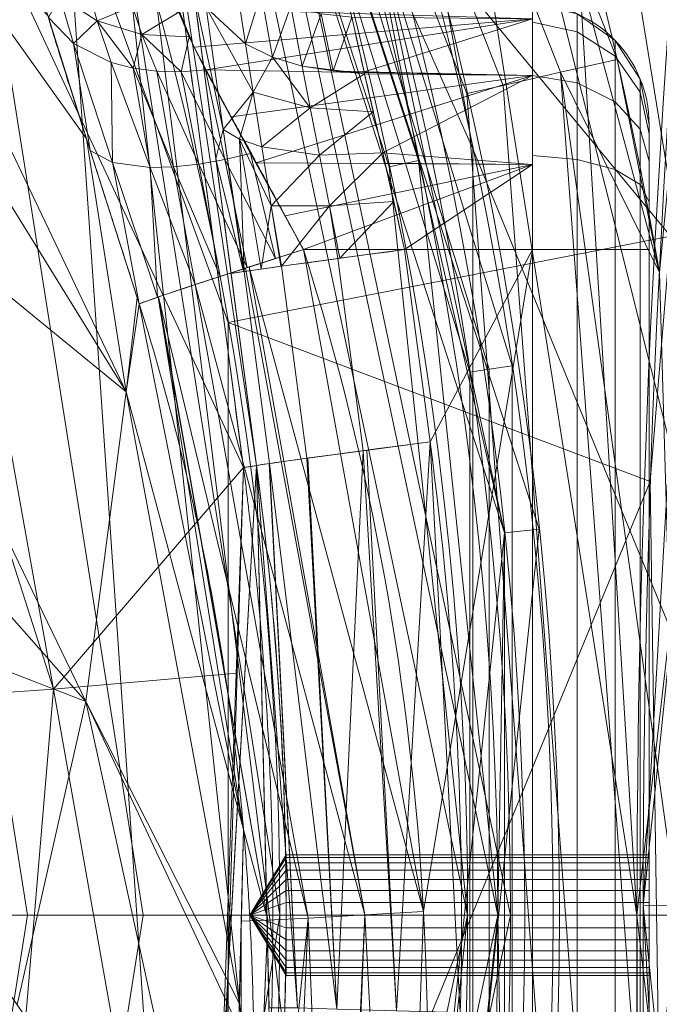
# Model space of a CAD drawing. Header units: millimetres. Extents: x -72 to 72, y -145 to 145.
# Tile 400 of 522: x 52 to 63, y -1 to 15. Entities that reach past the tile are written whole.
import ezdxf

# ---------------------------------------------------------------- set-up
doc = ezdxf.new("R2010")
doc.units = ezdxf.units.MM
doc.layers.add('1', color=7, linetype='CONTINUOUS')

msp = doc.modelspace()

# ---------------------------------------------------------------- linework, layer by layer
at = {"layer": '1', "color": 163, "linetype": 'Continuous', "lineweight": 13}
for p, q in [((52.153, 36.5, -40.222), (56.009, 7.431, -40.188)), ((62.5, 13.069, -23.5), (62.5, 13.069, 23.5)), ((56.784, 11, 27.7), (60.57, 11, 27.567)), ((58.878, 7.825, -27.626), (58.457, 11, -27.641)), ((58.457, 11, -27.641), (60.57, 11, -27.567)), ((60.57, 11, -27.567), (60.57, -11, -27.567)), ((60.57, -11, 27.567), (60.57, 11, 27.567)), ((62.5, 11, 25.569), (62.5, -11, 25.569)), ((62.5, -11, -25.569), (62.5, 11, -25.569)), ((55.588, 10.605, -30.639), (56.009, 7.431, -30.625)), ((56.009, 7.431, -40.188), (56.009, 7.431, -30.625))]:
    msp.add_line(p, q, dxfattribs=at)
at = {"layer": '1', "color": 163, "linetype": 'Continuous', "lineweight": 13, "extrusion": (0, 0, -1)}
for centre, radius in [((0, 0, 144.005), 61.018), ((0, 0, 147), 60.914), ((0, 0, 145), 60), ((0, 0, 146), 59.5), ((0, 0, 124.37), 56.395)]:
    msp.add_circle(centre, radius, dxfattribs=at)
at = {"layer": '1', "color": 163, "linetype": 'Continuous', "lineweight": 13}
for centre, radius in [((0, 0, -145), 60.443), ((0, 0, -146.707), 60.207), ((0, 0, -146), 60)]:
    msp.add_circle(centre, radius, dxfattribs=at)
at = {"layer": '1', "color": 163, "linetype": 'Continuous', "lineweight": 13, "extrusion": (-1, 0, 0)}
for centre in [(0, -22, -56.5), (0, 22, -56.5), (0, -22, -62.5), (0, 22, -62.5)]:
    msp.add_circle(centre, 1, dxfattribs=at)
at = {"layer": '1', "color": 163, "linetype": 'Continuous', "lineweight": 13}
for centre, radius, start, end in [((270.3, 0, -163), 208, 166.81976, 193.18024), ((0, 0, -142.505), 63.564, 9.62085, 42.27869), ((60.5, 13.069, 23.5), 2, 0, 88), ((60.5, 13.069, -23.5), 2, 0, 88)]:
    msp.add_arc(centre, radius, start, end, dxfattribs=at)
at = {"layer": '1', "color": 163, "linetype": 'Continuous', "lineweight": 13, "extrusion": (-1, 0, 0)}
for centre, start, end in [((-11, -23.5, -60.57), 180, 270), ((-11, 23.5, -60.57), 90, 180)]:
    msp.add_arc(centre, 4.067, start, end, dxfattribs=at)
at = {"layer": '1', "color": 163, "linetype": 'Continuous', "lineweight": 13, "extrusion": (1, 0, 0)}
for centre, start, end in [((11, 23.5, 62.5), 0, 90), ((11, -23.5, 62.5), 270, 0)]:
    msp.add_arc(centre, 2.069, start, end, dxfattribs=at)
at = {"layer": '1', "color": 163, "linetype": 'Continuous', "lineweight": 13, "extrusion": (-0.304074, 0.952589, 0.010619)}
msp.add_arc((-57.54, 30.768, -6.494), 3, 271.9052, 350.6401, dxfattribs=at)
at = {"layer": '1', "color": 163, "linetype": 'Continuous', "lineweight": 13, "extrusion": (-0.131518, 0.991303, -0.004593)}
for centre in [(-59.5, -30.624, 3.343), (-59.5, -30.624, 0.141)]:
    msp.add_arc(centre, 3, 0, 88.0174, dxfattribs=at)
at = {"layer": '1', "color": 163, "linetype": 'Continuous', "lineweight": 13, "extrusion": (0, 1, 0)}
for centre, start, end in [((-60.5, 25.569, 11), 92, 180), ((-60.5, -25.569, 11), 180, 268)]:
    msp.add_arc(centre, 2, start, end, dxfattribs=at)
at = {"layer": '1', "color": 163, "linetype": 'Continuous', "lineweight": 13, "extrusion": (0.131519, -0.991313, 0.001148)}
msp.add_arc((36, -40.188, -0.046), 20.5, 351.6076, 0, dxfattribs=at)
at = {"layer": '1', "color": 163, "linetype": 'Continuous', "lineweight": 13, "extrusion": (-0.991314, -0.131519, 0)}
msp.add_ellipse((55.584, 10.639, -23.5), major_axis=(-0.947, 7.14), ratio=0.991303, start_param=0, end_param=1.575429, dxfattribs=at)
at = {"layer": '1', "color": 163, "linetype": 'Continuous', "lineweight": 13}
for points, knots in [([(67.861, 47.422, -124.83), (64.208, 31.787, -124.622), (62.412, 16.028, -124.476), (62.388, -15.712, -124.474), (64.212, -31.804, -124.622), (67.861, -47.422, -124.83)], [0, 0, 0, 0, 0.5, 0.5, 1, 1, 1, 1]), ([(51.581, 36.5, -45.007), (51.59, 36.467, -44.988), (51.618, 36.365, -44.93), (51.682, 36.123, -44.793), (51.807, 35.635, -44.526), (51.974, 34.937, -44.168), (52.156, 34.097, -43.791), (52.319, 33.255, -43.488), (52.439, 32.553, -43.316), (52.514, 32.062, -43.246), (52.555, 31.781, -43.221), (52.577, 31.623, -43.213), (52.592, 31.517, -43.21), (52.601, 31.447, -43.209), (52.618, 31.324, -43.209), (52.65, 31.079, -43.209), (52.826, 29.754, -43.207), (53.06, 27.99, -43.205), (53.339, 25.89, -43.202), (53.543, 24.347, -43.201), (53.744, 22.835, -43.199), (53.941, 21.35, -43.197), (54.135, 19.892, -43.195), (54.325, 18.457, -43.193), (54.512, 17.044, -43.192), (54.759, 15.187, -43.189), (55.06, 12.913, -43.187), (55.355, 10.69, -43.184), (55.588, 8.938, -43.182), (55.71, 8.015, -43.181), (55.778, 7.503, -43.18), (55.789, 7.424, -43.18), (55.792, 7.399, -43.18)], [0, 0, 0, 0, 0.003007, 0.009379, 0.022122, 0.047609, 0.073096, 0.098583, 0.12407, 0.136813, 0.143185, 0.149557, 0.15115, 0.152743, 0.155928, 0.1623, 0.175043, 0.276991, 0.327965, 0.378938, 0.429912, 0.480886, 0.531859, 0.582833, 0.633807, 0.68478, 0.786728, 0.888675, 0.939649, 0.990622, 0.996994, 1, 1, 1, 1]), ([(54.067, 10.105, 30.21), (53.998, 10.324, 30.211), (53.858, 10.762, 30.191), (53.58, 11.63, 30.063), (53.242, 12.685, 29.738), (52.928, 13.666, 29.217), (52.703, 14.383, 28.685), (52.551, 14.881, 28.232), (52.419, 15.333, 27.727), (52.272, 15.867, 26.992), (52.146, 16.398, 25.974), (52.103, 16.737, 24.87), (52.124, 16.875, 23.96), (52.154, 16.898, 23.501), (52.174, 16.898, 23.272)], [0, 0, 0, 0, 0.0625, 0.125, 0.25, 0.375, 0.4375, 0.5, 0.5625, 0.625, 0.75, 0.875, 0.9375, 1, 1, 1, 1]), ([(54.728, 15.271, 23.5), (54.707, 15.272, 23.647), (54.675, 15.258, 23.942), (54.657, 15.167, 24.53), (54.716, 14.936, 25.239), (54.871, 14.568, 25.869), (55.043, 14.21, 26.312), (55.193, 13.914, 26.61), (55.365, 13.597, 26.872), (55.616, 13.15, 27.172), (55.946, 12.549, 27.462), (56.359, 11.783, 27.666), (56.642, 11.26, 27.705), (56.784, 11, 27.7)], [0, 0, 0, 0, 0.0625, 0.125, 0.25, 0.375, 0.4375, 0.5, 0.5625, 0.625, 0.75, 0.875, 1, 1, 1, 1]), ([(56.784, 11, 27.7), (57.923, 7.433, 27.66), (58.569, 3.734, 27.637), (58.971, -3.617, 27.623), (58.75, -7.306, 27.631), (58.381, -11, 27.644)], [0, 0, 0, 0, 0.5, 0.5, 1, 1, 1, 1]), ([(55.503, -10.702, 30.509), (55.591, -9.831, 30.485), (55.708, -8.523, 30.453), (55.812, -6.994, 30.417), (55.861, -6.12, 30.397), (55.885, -5.628, 30.386), (55.899, -5.3, 30.378), (55.909, -5.081, 30.372), (55.917, -4.862, 30.367), (55.924, -4.644, 30.365), (55.929, -4.48, 30.361), (55.933, -4.356, 30.357), (55.936, -4.281, 30.355), (55.936, -4.254, 30.354), (55.937, -4.227, 30.352), (55.938, -4.199, 30.352), (55.939, -4.172, 30.352), (55.941, -4.104, 30.353), (55.944, -3.987, 30.352), (55.948, -3.823, 30.353), (55.951, -3.659, 30.353), (55.955, -3.495, 30.346), (55.958, -3.331, 30.334), (55.961, -3.195, 30.324), (55.962, -3.106, 30.317), (55.963, -3.065, 30.314), (55.963, -3.038, 30.313), (55.964, -2.962, 30.309), (55.968, -2.456, 30.292), (55.962, -1.745, 30.292), (55.936, -0.869, 30.285), (55.912, -0.322, 30.276), (55.877, 0.333, 30.264), (55.817, 1.207, 30.25), (55.66, 2.842, 30.228), (55.348, 5.01, 30.21), (54.807, 7.583, 30.201), (54.333, 9.27, 30.205), (54.067, 10.105, 30.21)], [0, 0, 0, 0, 0.125, 0.1875, 0.21875, 0.25, 0.257812, 0.265625, 0.28125, 0.289062, 0.296875, 0.304688, 0.306641, 0.307617, 0.308594, 0.310547, 0.311523, 0.3125, 0.320312, 0.328125, 0.335938, 0.34375, 0.351562, 0.359375, 0.363281, 0.364258, 0.365234, 0.367188, 0.375, 0.4375, 0.46875, 0.5, 0.515625, 0.5625, 0.625, 0.75, 0.875, 1, 1, 1, 1]), ([(56.009, 7.431, -40.188), (56.48, 3.879, -40.185), (56.609, 0.339, -40.185), (56.211, -6.716, -40.187), (55.674, -10.264, -40.19), (53.944, -17.175, -40.2), (52.766, -20.507, -40.206), (49.795, -26.93, -40.223), (47.978, -30.049, -40.233), (43.844, -35.813, -40.256), (41.525, -38.478, -40.269), (36.383, -43.372, -40.297), (33.546, -45.6, -40.313), (27.598, -49.428, -40.346), (24.459, -51.056, -40.364), (18.004, -53.662, -40.399), (14.728, -54.649, -40.418), (11.446, -55.328, -40.436)], [0, 0, 0, 0, 0.125756, 0.125756, 0.251512, 0.251512, 0.377268, 0.377268, 0.503024, 0.503024, 0.62878, 0.62878, 0.754536, 0.754536, 0.880292, 0.880292, 1, 1, 1, 1]), ([(55.792, 7.399, -43.18), (55.796, 7.37, -43.18), (55.814, 7.234, -43.18), (55.843, 7.006, -43.18), (55.871, 6.777, -43.18), (55.89, 6.616, -43.18), (55.905, 6.491, -43.179), (55.965, 5.967, -43.179), (56.102, 4.627, -43.178), (56.215, 2.927, -43.178), (56.271, 1.247, -43.177), (56.285, 0, -43.177), (56.271, -1.247, -43.177), (56.216, -2.927, -43.178), (56.073, -5.052, -43.178), (55.781, -7.633, -43.18), (55.363, -10.238, -43.182), (54.814, -12.859, -43.186), (54.131, -15.487, -43.189), (53.311, -18.11, -43.194), (52.352, -20.721, -43.199), (51.254, -23.307, -43.205), (50.016, -25.857, -43.212), (48.64, -28.361, -43.22), (47.128, -30.808, -43.228), (45.485, -33.187, -43.238), (43.714, -35.488, -43.248), (41.822, -37.7, -43.258), (39.814, -39.814, -43.269), (37.788, -41.738, -43.281), (36.318, -43.004, -43.289), (34.817, -44.23, -43.297), (33.188, -45.485, -43.306), (30.808, -47.128, -43.32), (28.361, -48.64, -43.333), (25.857, -50.016, -43.347), (23.306, -51.254, -43.361), (20.721, -52.352, -43.376), (18.11, -53.311, -43.39), (15.487, -54.131, -43.405), (13.327, -54.692, -43.417), (12.046, -54.978, -43.424), (11.64, -55.064, -43.427)], [0, 0, 0, 0, 0.001087, 0.005202, 0.008675, 0.009832, 0.011376, 0.013433, 0.029895, 0.062819, 0.07928, 0.095742, 0.112204, 0.128666, 0.161589, 0.194512, 0.227436, 0.260359, 0.293283, 0.326206, 0.35913, 0.392053, 0.424977, 0.4579, 0.490824, 0.523747, 0.556671, 0.589594, 0.622518, 0.655441, 0.684249, 0.688365, 0.721288, 0.754212, 0.787135, 0.820059, 0.852982, 0.885906, 0.918829, 0.951753, 0.984676, 1, 1, 1, 1])]:
    msp.add_open_spline(points, degree=3, knots=knots, dxfattribs=at)
for points in [[(58.457, 11, -27.641), (58.396, 11.269, -27.643), (58.274, 11.808, -27.595), (58.099, 12.588, -27.367), (57.933, 13.311, -26.99), (57.784, 13.949, -26.479), (57.665, 14.478, -25.847), (57.575, 14.874, -25.121), (57.519, 15.119, -24.328), (57.506, 15.174, -23.776), (57.506, 15.174, -23.5)], [(58.37, -11, -27.644), (59.545, -4.752, -27.603), (59.715, 1.523, -27.597), (58.878, 7.825, -27.626)], [(56.009, 7.431, -30.625), (56.795, 1.505, -30.596), (56.631, -4.554, -30.602), (55.525, -10.445, -30.642)]]:
    msp.add_open_spline(points, degree=3, dxfattribs=at)
for points in [[(67.779, 47.427, -163), (62.3, 0, -163), (59.626, 43.738, -163), (61.965, 47.789, -163)], [(59.944, 47.401, -147), (57.622, 44.205, -147), (64.8, 0, -147), (70.213, 46.857, -147)], [(64.8, 0, -147), (57.622, 44.205, -147), (54.201, 42.23, -147)], [(55.841, 40.988, -163), (59.626, 43.738, -163), (62.3, 0, -163)], [(54.201, 42.23, -147), (50.272, 41.817, -147), (49.281, 35.804, -147), (59.583, 12.665, -147)], [(59.583, 12.665, -147), (64.8, 0, -147), (54.201, 42.23, -147)], [(46.689, 40.988, -163), (51.265, 40.015, -163), (52.441, -40.077, -163), (47.789, -40.566, -163)], [(62.269, -48.926, -163), (51.265, 40.015, -163), (55.841, 40.988, -163), (62.3, 0, -163)], [(51.265, 40.015, -163), (60.367, -44.653, -163), (56.89, -41.522, -163)], [(51.265, 40.015, -163), (62.269, -48.926, -163), (60.367, -44.653, -163)], [(56.89, -41.522, -163), (52.441, -40.077, -163), (51.265, 40.015, -163)], [(56.009, 7.431, -40.188), (52.153, 36.5, -40.222), (54.972, 15.251, -28.949), (55.336, 12.501, -30.392)], [(52.153, 36.5, -40.222), (56.009, 7.431, -40.188), (54.26, 18.944, -43.194)], [(61.97, 14.144, -142.505), (61.036, 13.931, -142.68), (54.218, 31.303, -142.68), (55.048, 31.782, -142.505)], [(54.218, 31.303, -142.68), (61.036, 13.931, -142.68), (60.09, 13.715, -143.251), (53.378, 30.818, -143.251)], [(52.843, 30.509, -144.005), (53.378, 30.818, -143.251), (60.09, 13.715, -143.251), (59.488, 13.578, -144.005)], [(52.843, 30.509, -144.005), (60.684, 6.378, -144.005), (60.112, 6.318, -145), (52.345, 30.222, -145)], [(48.84, 28.198, -124.37), (55.539, 9.793, -124.37), (62.857, 11.221, -124.508)], [(62.857, 11.221, -124.508), (64.196, 27.365, -124.604), (48.84, 28.198, -124.37)], [(54.537, 26.264, -146.924), (59.855, 9.022, -146.924), (60.234, 9.079, -147), (54.882, 26.43, -147)], [(54.245, 26.123, -146.707), (59.535, 8.973, -146.707), (59.855, 9.022, -146.924), (54.537, 26.264, -146.924)], [(60.207, 0, -146.707), (55.002, 24.488, -146.707), (54.356, 24.201, -146), (59.5, 0, -146)], [(58.2, 12.371, -146), (54.356, 24.201, -146), (54.813, 24.404, -146), (58.689, 12.475, -146)], [(60, 0, -145), (60, 0, -146), (54.813, 24.404, -146), (54.813, 24.404, -145)], [(58.689, 12.475, -145), (54.813, 24.404, -145), (57.485, 18.678, -145)], [(62.67, 10.623, -142.505), (59.575, 22.163, -142.505), (63.956, 24.045, -142.414)], [(64.849, 23.75, -124.799), (63.765, 23.878, -124.575), (62.4, 0.158, -124.475)], [(62.4, 0.158, -124.475), (63.489, 0.157, -124.7), (64.849, 23.75, -124.799)], [(47.52, 19.773, -67.694), (49.63, 20.595, -59.546), (52.65, 3.737, -59.544)], [(49.63, 20.595, -59.546), (54.26, 18.944, -43.194), (55.792, 7.399, -43.18)], [(55.792, 7.399, -43.18), (52.65, 3.737, -59.544), (49.63, 20.595, -59.546)], [(52.65, 3.737, -59.544), (51.047, 3.623, -67.73), (47.52, 19.773, -67.694)], [(56.009, 7.431, -40.188), (55.792, 7.399, -43.18), (54.26, 18.944, -43.194)], [(57.485, 18.678, -145), (60.112, 6.318, -145), (58.689, 12.475, -145)], [(53.853, 8.652, 33.564), (49.161, 18.481, 35.224), (49.026, 16.464, 39.599)], [(53.195, 12.832, 29.629), (49.161, 18.481, 35.224), (53.853, 8.652, 33.564)], [(53.195, 12.832, 29.629), (52.555, 14.872, 28.224), (49.161, 18.481, 35.224)], [(51.482, 16.728, -123.883), (54.132, 0, -123.883), (56.395, 0, -124.37), (53.635, 17.427, -124.37)], [(49.665, 16.137, -122.576), (52.22, 0, -122.576), (54.132, 0, -123.883), (51.482, 16.728, -123.883)], [(53.853, 8.652, 33.564), (49.026, 16.464, 39.599), (48.65, 12.905, 45.011)], [(48.453, 15.743, -120.643), (50.947, 0, -120.643), (52.22, 0, -122.576), (49.665, 16.137, -122.576)], [(55.647, 15.549, -25.49), (55.827, 14.402, -27.159), (55.178, 15.001, -27.847)], [(55.827, 14.402, -27.159), (55.647, 15.549, -25.49), (56.087, 15.245, -25.34)], [(52.753, 15.181, 26.775), (53.371, 14.784, 26.382), (53.224, 15.305, 25.462)], [(53.957, 15.019, 25.275), (53.224, 15.305, 25.462), (53.371, 14.784, 26.382)], [(52.567, 14.835, 28.262), (52.983, 14.405, 27.683), (52.753, 15.181, 26.775)], [(53.371, 14.784, 26.382), (52.753, 15.181, 26.775), (52.983, 14.405, 27.683)], [(54.972, 15.251, -28.949), (55.178, 15.001, -27.847), (55.455, 12.988, -29.147)], [(55.455, 12.988, -29.147), (55.336, 12.501, -30.392), (54.972, 15.251, -28.949)], [(56.087, 15.245, -25.34), (56.271, 14.183, -26.88), (55.827, 14.402, -27.159)], [(56.271, 14.183, -26.88), (56.087, 15.245, -25.34), (56.573, 15.026, -25.222)], [(53.371, 14.784, 26.382), (54.114, 14.558, 26.084), (53.957, 15.019, 25.275)], [(54.725, 14.927, 25.169), (53.957, 15.019, 25.275), (54.114, 14.558, 26.084)], [(60.57, 14.816, 24.908), (54.714, 14.991, 24.969), (54.978, 14.347, 26.14)], [(55.178, 15.001, -27.847), (55.827, 14.402, -27.159), (55.953, 13.602, -27.781)], [(55.953, 13.602, -27.781), (55.455, 12.988, -29.147), (55.178, 15.001, -27.847)], [(56.573, 15.026, -25.222), (56.764, 14.034, -26.665), (56.271, 14.183, -26.88)], [(56.764, 14.034, -26.665), (56.573, 15.026, -25.222), (57.079, 14.896, -25.14)], [(61.313, 14.599, 24.991), (61.313, 14.896, 23.5), (60.57, 15.067, 23.5), (60.57, 14.758, 25.057)], [(61.313, 14.896, -23.5), (61.313, 14.599, -24.991), (60.57, 14.758, -25.057), (60.57, 15.067, -23.5)], [(52.983, 14.405, 27.683), (52.567, 14.835, 28.262), (53.256, 12.636, 29.714)], [(54.114, 14.558, 26.084), (54.895, 14.518, 25.908), (54.725, 14.927, 25.169)], [(60.57, 14.816, 24.908), (54.978, 14.347, 26.14), (55.178, 13.97, 26.463)], [(55.178, 13.97, 26.463), (60.57, 13.876, 26.376), (60.57, 14.816, 24.908)], [(57.079, 14.896, -25.14), (57.277, 13.957, -26.52), (56.764, 14.034, -26.665)], [(57.277, 13.957, -26.52), (57.079, 14.896, -25.14), (57.582, 14.843, -25.124)], [(57.582, 14.843, -25.124), (57.787, 13.938, -26.435), (57.277, 13.957, -26.52)], [(57.787, 13.936, -26.439), (57.582, 14.843, -25.124), (60.57, 14.816, -24.908)], [(60.57, 14.816, -24.908), (60.57, 13.876, -26.376), (57.787, 13.936, -26.439)], [(61.939, 14.195, 24.823), (61.939, 14.458, 23.5), (61.313, 14.896, 23.5), (61.313, 14.599, 24.991)], [(61.313, 14.896, -23.5), (61.313, 14.896, 23.5), (61.939, 14.458, 23.5), (61.939, 14.458, -23.5)], [(61.939, 14.458, -23.5), (61.939, 14.195, -24.823), (61.313, 14.599, -24.991), (61.313, 14.896, -23.5)], [(52.983, 14.405, 27.683), (53.603, 14.094, 27.163), (53.371, 14.784, 26.382)], [(54.114, 14.558, 26.084), (53.371, 14.784, 26.382), (53.971, 13.999, 26.948)], [(53.371, 14.784, 26.382), (53.603, 14.094, 27.163), (53.971, 13.999, 26.948)], [(61.313, 13.755, 26.255), (61.313, 14.599, 24.991), (60.57, 14.758, 25.057), (60.57, 13.876, 26.376)], [(61.313, 14.599, -24.991), (61.313, 13.755, -26.255), (60.57, 13.876, -26.376), (60.57, 14.758, -25.057)], [(53.971, 13.999, 26.948), (54.362, 13.948, 26.771), (54.114, 14.558, 26.084)], [(54.114, 14.558, 26.084), (54.362, 13.948, 26.771), (54.764, 13.941, 26.636)], [(54.764, 13.941, 26.636), (54.895, 14.518, 25.908), (54.114, 14.558, 26.084)], [(54.764, 13.941, 26.636), (55.163, 13.974, 26.544), (54.895, 14.518, 25.908)], [(61.939, 13.445, 25.945), (61.939, 14.195, 24.823), (61.313, 14.599, 24.991), (61.313, 13.755, 26.255)], [(61.939, 14.195, -24.823), (61.939, 13.445, -25.945), (61.313, 13.755, -26.255), (61.313, 14.599, -24.991)], [(53.256, 12.636, 29.714), (53.624, 12.439, 28.904), (52.983, 14.405, 27.683)], [(53.603, 14.094, 27.163), (52.983, 14.405, 27.683), (53.624, 12.439, 28.904)], [(55.953, 13.602, -27.781), (55.827, 14.402, -27.159), (56.271, 14.183, -26.88)], [(62.354, 13.603, 24.578), (62.354, 13.818, 23.5), (61.939, 14.458, 23.5), (61.939, 14.195, 24.823)], [(61.939, 14.458, -23.5), (61.939, 14.458, 23.5), (62.354, 13.818, 23.5), (62.354, 13.818, -23.5)], [(62.354, 13.818, -23.5), (62.354, 13.603, -24.578), (61.939, 14.195, -24.823), (61.939, 14.458, -23.5)], [(56.897, 13.343, -27.204), (55.953, 13.602, -27.781), (56.271, 14.183, -26.88)], [(56.271, 14.183, -26.88), (56.764, 14.034, -26.665), (56.897, 13.343, -27.204)], [(62.354, 12.993, 25.493), (62.354, 13.603, 24.578), (61.939, 14.195, 24.823), (61.939, 13.445, 25.945)], [(62.354, 13.603, -24.578), (62.354, 12.993, -25.493), (61.939, 13.445, -25.945), (61.939, 14.195, -24.823)], [(53.624, 12.439, 28.904), (54.248, 12.358, 28.184), (53.603, 14.094, 27.163)], [(53.971, 13.999, 26.948), (53.603, 14.094, 27.163), (54.248, 12.358, 28.184)], [(54.248, 12.358, 28.184), (54.635, 12.369, 27.895), (53.971, 13.999, 26.948)], [(54.362, 13.948, 26.771), (53.971, 13.999, 26.948), (54.635, 12.369, 27.895)], [(56.897, 13.343, -27.204), (56.764, 14.034, -26.665), (57.794, 13.905, -26.484)], [(57.794, 13.905, -26.484), (56.764, 14.034, -26.665), (57.277, 13.957, -26.52)], [(61.036, 13.931, -142.68), (61.97, 14.144, -142.505), (62.67, 10.623, -142.505)], [(54.635, 12.369, 27.895), (55.052, 12.414, 27.668), (54.362, 13.948, 26.771)], [(54.764, 13.941, 26.636), (54.362, 13.948, 26.771), (55.052, 12.414, 27.668)], [(55.163, 13.974, 26.544), (54.764, 13.941, 26.636), (55.482, 12.489, 27.509)], [(55.052, 12.414, 27.668), (55.482, 12.489, 27.509), (54.764, 13.941, 26.636)], [(55.482, 12.489, 27.509), (55.909, 12.589, 27.417), (55.163, 13.974, 26.544)], [(60.57, 13.876, 26.376), (55.178, 13.97, 26.463), (55.591, 13.192, 27.131)], [(60.57, 13.876, 26.376), (55.591, 13.192, 27.131), (56.003, 12.436, 27.382)], [(56.003, 12.436, 27.382), (60.57, 12.408, 27.316), (60.57, 13.876, 26.376)], [(57.794, 13.905, -26.484), (57.939, 13.276, -26.893), (56.897, 13.343, -27.204)], [(57.277, 13.957, -26.52), (57.787, 13.938, -26.435), (57.794, 13.905, -26.484)], [(57.794, 13.905, -26.484), (57.787, 13.936, -26.439), (60.57, 13.876, -26.376)], [(58.096, 12.599, -27.334), (57.794, 13.905, -26.484), (60.57, 13.876, -26.376)], [(60.57, 13.876, -26.376), (60.57, 12.408, -27.316), (58.096, 12.599, -27.334)], [(61.036, 13.931, -142.68), (62.431, -4.679, -142.68), (61.463, -4.606, -143.251), (60.09, 13.715, -143.251)], [(61.313, 12.491, 27.099), (61.313, 13.755, 26.255), (60.57, 13.876, 26.376), (60.57, 12.557, 27.258)], [(61.313, 13.755, -26.255), (61.313, 12.491, -27.099), (60.57, 12.557, -27.258), (60.57, 13.876, -26.376)], [(62.431, -4.679, -142.68), (61.036, 13.931, -142.68), (62.982, 0.001, -142.572)], [(62.67, 10.623, -142.505), (62.982, 0.001, -142.572), (61.036, 13.931, -142.68)], [(59.488, 13.578, -144.005), (60.09, 13.715, -143.251), (61.463, -4.606, -143.251), (60.847, -4.56, -144.005)], [(61.939, 12.323, 26.695), (61.939, 13.445, 25.945), (61.313, 13.755, 26.255), (61.313, 12.491, 27.099)], [(61.939, 13.445, -25.945), (61.939, 12.323, -26.695), (61.313, 12.491, -27.099), (61.313, 13.755, -26.255)], [(62.5, 12.911, 24.292), (62.5, 13.069, 23.5), (62.354, 13.818, 23.5), (62.354, 13.603, 24.578)], [(62.354, 13.818, -23.5), (62.354, 13.818, 23.5), (62.5, 13.069, 23.5), (62.5, 13.069, -23.5)], [(62.5, 13.069, -23.5), (62.5, 12.911, -24.292), (62.354, 13.603, -24.578), (62.354, 13.818, -23.5)], [(55.726, 12.827, -28.667), (55.455, 12.988, -29.147), (55.953, 13.602, -27.781)], [(55.953, 13.602, -27.781), (56.096, 12.698, -28.232), (55.726, 12.827, -28.667)], [(56.096, 12.698, -28.232), (55.953, 13.602, -27.781), (56.897, 13.343, -27.204)], [(62.5, 12.463, 24.963), (62.5, 12.911, 24.292), (62.354, 13.603, 24.578), (62.354, 12.993, 25.493)], [(62.5, 12.911, -24.292), (62.5, 12.463, -24.963), (62.354, 12.993, -25.493), (62.354, 13.603, -24.578)], [(62.354, 12.078, 26.103), (62.354, 12.993, 25.493), (61.939, 13.445, 25.945), (61.939, 12.323, 26.695)], [(62.354, 12.993, -25.493), (62.354, 12.078, -26.103), (61.939, 12.323, -26.695), (61.939, 13.445, -25.945)], [(56.897, 13.343, -27.204), (57.049, 12.562, -27.593), (56.096, 12.698, -28.232)], [(57.049, 12.562, -27.593), (56.897, 13.343, -27.204), (57.939, 13.276, -26.893)], [(57.939, 13.276, -26.893), (58.096, 12.599, -27.334), (57.049, 12.562, -27.593)], [(62.5, 0.995, 21.895), (62.5, 13.069, 23.5), (62.5, 12.911, 24.292)], [(62.5, 0.995, 21.895), (62.5, 0, -21), (62.5, 0.407, -21.086), (62.5, 13.069, 23.5)], [(62.5, 13.069, -23.5), (62.5, 0.951, -21.691), (62.5, 0.995, -22.105)], [(62.5, 0.407, -21.086), (62.5, 0.743, -21.331), (62.5, 13.069, 23.5)], [(62.5, 0.743, -21.331), (62.5, 0.951, -21.691), (62.5, 13.069, -23.5), (62.5, 13.069, 23.5)], [(62.5, 12.911, -24.292), (62.5, 13.069, -23.5), (62.5, 0.995, -22.105)], [(53.185, 3.531, 40.751), (48.65, 12.905, 45.011), (47.903, 9.514, 48.209)], [(48.65, 12.905, 45.011), (53.185, 3.531, 40.751), (53.853, 8.652, 33.564)], [(55.336, 12.501, -30.392), (55.455, 12.988, -29.147), (55.791, 10.637, -29.584)], [(55.804, 10.639, -29.515), (55.455, 12.988, -29.147), (55.726, 12.827, -28.667)], [(55.804, 10.639, -29.515), (55.791, 10.637, -29.584), (55.455, 12.988, -29.147)], [(62.5, 11.792, 25.411), (62.5, 12.463, 24.963), (62.354, 12.993, 25.493), (62.354, 12.078, 26.103)], [(62.5, 12.463, -24.963), (62.5, 11.792, -25.411), (62.354, 12.078, -26.103), (62.354, 12.993, -25.493)], [(62.5, 0.995, 21.895), (62.5, 12.911, 24.292), (62.5, 12.463, 24.963)], [(62.5, 12.463, -24.963), (62.5, 12.911, -24.292), (62.5, 0.995, -22.105)], [(53.853, 8.652, 33.564), (54.034, 10.208, 30.188), (53.195, 12.832, 29.629)], [(55.726, 12.827, -28.667), (56.096, 12.698, -28.232), (56.25, 11.726, -28.498)], [(56.25, 11.726, -28.498), (56.085, 10.679, -29.078), (55.726, 12.827, -28.667)], [(55.726, 12.827, -28.667), (56.085, 10.679, -29.078), (55.804, 10.639, -29.515)], [(56.25, 11.726, -28.498), (56.096, 12.698, -28.232), (57.049, 12.562, -27.593)], [(53.624, 12.439, 28.904), (53.256, 12.636, 29.714), (54.067, 10.105, 30.21)], [(55.909, 12.589, 27.417), (55.482, 12.489, 27.509), (56.322, 10.852, 27.755)], [(56.322, 10.852, 27.755), (56.784, 11, 27.7), (55.909, 12.589, 27.417)], [(57.049, 12.562, -27.593), (57.213, 11.722, -27.824), (56.25, 11.726, -28.498)], [(57.213, 11.722, -27.824), (57.049, 12.562, -27.593), (58.096, 12.599, -27.334)], [(58.096, 12.599, -27.334), (58.277, 11.798, -27.488), (57.213, 11.722, -27.824)], [(60.57, 12.408, -27.316), (58.134, 12.431, -27.366), (58.096, 12.599, -27.334)], [(59.583, 12.665, -147), (59.583, 0, -147), (64.8, 0, -147)], [(61.313, 11, 27.396), (61.313, 12.491, 27.099), (60.57, 12.557, 27.258), (60.57, 11, 27.567)], [(61.313, 12.491, -27.099), (61.313, 11, -27.396), (60.57, 11, -27.567), (60.57, 12.557, -27.258)], [(54.067, 10.105, 30.21), (54.371, 10.212, 29.269), (53.624, 12.439, 28.904)], [(54.248, 12.358, 28.184), (53.624, 12.439, 28.904), (54.371, 10.212, 29.269)], [(54.635, 12.369, 27.895), (54.248, 12.358, 28.184), (54.996, 10.421, 28.443)], [(55.052, 12.414, 27.668), (54.635, 12.369, 27.895), (55.406, 10.555, 28.128)], [(54.996, 10.421, 28.443), (55.406, 10.555, 28.128), (54.635, 12.369, 27.895)], [(55.482, 12.489, 27.509), (55.052, 12.414, 27.668), (55.856, 10.702, 27.897)], [(55.406, 10.555, 28.128), (55.856, 10.702, 27.897), (55.052, 12.414, 27.668)], [(55.791, 10.637, -29.584), (55.588, 10.605, -30.639), (55.336, 12.501, -30.392)], [(56.009, 7.431, -40.188), (55.336, 12.501, -30.392), (55.588, 10.605, -30.639)], [(55.856, 10.702, 27.897), (56.322, 10.852, 27.755), (55.482, 12.489, 27.509)], [(60.57, 12.408, 27.316), (56.003, 12.436, 27.382), (56.48, 11.56, 27.673)], [(60.57, 12.408, 27.316), (56.48, 11.56, 27.673), (56.784, 11, 27.7)], [(56.784, 11, 27.7), (60.57, 11, 27.567), (60.57, 12.408, 27.316)], [(58.457, 11, -27.641), (58.134, 12.431, -27.366), (60.57, 12.408, -27.316)], [(58.689, 12.475, -146), (60, 0, -146), (59.5, 0, -146), (58.2, 12.371, -146)], [(60.57, 12.408, -27.316), (60.57, 11, -27.567), (58.457, 11, -27.641)], [(60.112, 6.318, -145), (60, 0, -145), (58.689, 12.475, -145)], [(61.939, 11, 26.958), (61.939, 12.323, 26.695), (61.313, 12.491, 27.099), (61.313, 11, 27.396)], [(61.939, 12.323, -26.695), (61.939, 11, -26.958), (61.313, 11, -27.396), (61.313, 12.491, -27.099)], [(62.5, 0.995, 21.895), (62.5, 12.463, 24.963), (62.5, 11.792, 25.411)], [(62.5, 11.792, -25.411), (62.5, 12.463, -24.963), (62.5, 0.995, -22.105)], [(54.371, 10.212, 29.269), (54.996, 10.421, 28.443), (54.248, 12.358, 28.184)], [(62.354, 11, 26.318), (62.354, 12.078, 26.103), (61.939, 12.323, 26.695), (61.939, 11, 26.958)], [(62.354, 12.078, -26.103), (62.354, 11, -26.318), (61.939, 11, -26.958), (61.939, 12.323, -26.695)], [(62.5, 11, 25.569), (62.5, 11.792, 25.411), (62.354, 12.078, 26.103), (62.354, 11, 26.318)], [(62.5, 11.792, -25.411), (62.5, 11, -25.569), (62.354, 11, -26.318), (62.354, 12.078, -26.103)], [(56.25, 11.726, -28.498), (56.412, 10.724, -28.57), (56.085, 10.679, -29.078)], [(56.422, 10.726, -28.555), (56.25, 11.726, -28.498), (57.213, 11.722, -27.824)], [(56.422, 10.726, -28.555), (56.412, 10.724, -28.57), (56.25, 11.726, -28.498)], [(57.213, 11.722, -27.824), (57.351, 10.852, -27.898), (56.422, 10.726, -28.555)], [(57.385, 10.857, -27.891), (57.213, 11.722, -27.824), (58.277, 11.798, -27.488)], [(57.213, 11.722, -27.824), (57.385, 10.857, -27.891), (57.351, 10.852, -27.898)], [(58.277, 11.798, -27.488), (58.457, 11, -27.641), (57.385, 10.857, -27.891)], [(62.5, 0.995, -22.105), (62.5, 0.866, -22.5), (62.5, 11, -25.569), (62.5, 11.792, -25.411)], [(62.5, 11.792, 25.411), (62.5, 11, 25.569), (62.5, 0.951, 22.309), (62.5, 0.995, 21.895)], [(62.521, 7.169, -124.484), (62.857, 11.221, -124.508), (55.539, 9.793, -124.37)], [(58.77, 0.058, 27.63), (56.784, 11, 27.7), (55.884, 10.71, 27.896)], [(60.57, 11, 27.567), (56.784, 11, 27.7), (58.77, 0.058, 27.63)], [(58.457, 11, -27.641), (58.878, 7.825, -27.626), (57.773, 7.677, -27.884), (57.351, 10.852, -27.898)], [(58.77, 0.058, 27.63), (58.381, -11, 27.644), (60.57, -11, 27.567), (60.57, 11, 27.567)], [(58.878, 7.825, -27.626), (58.457, 11, -27.641), (60.57, 11, -27.567)], [(60.57, 11, -27.567), (60.57, -11, -27.567), (59.378, -1.608, -27.609), (58.878, 7.825, -27.626)], [(60.57, 11, 27.567), (60.57, -11, 27.567), (61.313, -11, 27.396), (61.313, 11, 27.396)], [(60.57, -11, -27.567), (60.57, 11, -27.567), (61.313, 11, -27.396), (61.313, -11, -27.396)], [(61.313, 11, 27.396), (61.313, -11, 27.396), (61.939, -11, 26.958), (61.939, 11, 26.958)], [(61.313, -11, -27.396), (61.313, 11, -27.396), (61.939, 11, -26.958), (61.939, -11, -26.958)], [(61.939, 11, 26.958), (61.939, -11, 26.958), (62.354, -11, 26.318), (62.354, 11, 26.318)], [(61.939, -11, -26.958), (61.939, 11, -26.958), (62.354, 11, -26.318), (62.354, -11, -26.318)], [(62.354, 11, 26.318), (62.354, -11, 26.318), (62.5, -11, 25.569), (62.5, 11, 25.569)], [(62.354, -11, -26.318), (62.354, 11, -26.318), (62.5, 11, -25.569), (62.5, -11, -25.569)], [(62.5, 11, 25.569), (62.5, 0.743, 22.669), (62.5, 0.951, 22.309)], [(62.5, 11, -25.569), (62.5, 0.866, -22.5), (62.5, 0.588, -22.809)], [(62.5, 11, 25.569), (62.5, -11, 25.569), (62.5, 0, 23), (62.5, 0.407, 22.914)], [(62.5, 0.407, 22.914), (62.5, 0.743, 22.669), (62.5, 11, 25.569)], [(62.5, -11, -25.569), (62.5, 11, -25.569), (62.5, 0.208, -22.978), (62.5, -0.208, -22.978)], [(62.5, 0.588, -22.809), (62.5, 0.208, -22.978), (62.5, 11, -25.569)], [(57.351, 10.852, -27.898), (57.773, 7.677, -27.884), (56.843, 7.551, -28.54), (56.422, 10.726, -28.555)], [(57.798, 0.005, 27.829), (55.828, 10.693, 27.908), (54.996, 10.421, 28.443)], [(55.804, 10.639, -29.515), (56.225, 7.465, -29.501), (56.009, 7.431, -30.625), (55.588, 10.605, -30.639)], [(55.588, 10.605, -30.639), (56.009, 7.431, -30.625), (56.009, 7.431, -40.188)], [(56.422, 10.726, -28.555), (56.843, 7.551, -28.54), (56.225, 7.465, -29.501), (55.804, 10.639, -29.515)], [(57.798, 0.005, 27.829), (55.884, 10.71, 27.896), (55.828, 10.693, 27.908)], [(55.884, 10.71, 27.896), (57.798, 0.005, 27.829), (58.77, 0.058, 27.63)], [(56.863, -0.047, 28.406), (54.996, 10.421, 28.443), (54.385, 10.217, 29.241)], [(54.996, 10.421, 28.443), (56.863, -0.047, 28.406), (57.798, 0.005, 27.829)], [(54.067, 10.105, 30.21), (54.034, 10.208, 30.188), (53.853, 8.652, 33.564)], [(55.794, 1.415, 30.247), (54.067, 10.105, 30.21), (53.853, 8.652, 33.564)], [(54.379, 10.215, 29.262), (54.067, 10.105, 30.21), (55.794, 1.415, 30.247)], [(54.385, 10.217, 29.241), (54.379, 10.215, 29.262), (56.197, -0.085, 29.283)], [(55.794, 1.415, 30.247), (56.197, -0.085, 29.283), (54.379, 10.215, 29.262)], [(56.197, -0.085, 29.283), (56.863, -0.047, 28.406), (54.385, 10.217, 29.241)], [(62.521, 7.169, -124.484), (55.539, 9.793, -124.37), (55.539, -9.793, -124.37)], [(53.185, 3.531, 40.751), (47.903, 9.514, 48.209), (46.93, 5.952, 50.243)], [(59.535, 8.973, -146.707), (59.535, -8.973, -146.707), (59.855, -9.022, -146.924), (59.855, 9.022, -146.924)], [(59.855, 9.022, -146.924), (59.855, -9.022, -146.924), (60.234, -9.079, -147), (60.234, 9.079, -147)], [(55.725, -1.465, 30.309), (53.853, 8.652, 33.564), (53.185, 3.531, 40.751)], [(53.853, 8.652, 33.564), (55.725, -1.465, 30.309), (55.794, 1.415, 30.247)], [(58.323, -1.579, -27.841), (57.835, 7.686, -27.869), (58.878, 7.825, -27.626)], [(58.878, 7.825, -27.626), (59.378, -1.608, -27.609), (58.323, -1.579, -27.841)], [(57.335, -1.552, -28.513), (56.855, 7.553, -28.532), (57.773, 7.677, -27.884)], [(57.773, 7.677, -27.884), (58.323, -1.579, -27.841), (57.335, -1.552, -28.513)], [(57.773, 7.677, -27.884), (57.835, 7.686, -27.869), (58.323, -1.579, -27.841)], [(56.225, 7.465, -29.501), (56.843, 7.551, -28.54), (57.335, -1.552, -28.513)], [(56.843, 7.551, -28.54), (56.855, 7.553, -28.532), (57.335, -1.552, -28.513)], [(55.792, 7.399, -43.18), (55.688, 3.999, -43.181), (52.65, 3.737, -59.544)], [(56.291, -4.821, -30.614), (54.841, -13.419, -40.195), (56.009, 7.431, -40.188)], [(55.792, 7.399, -43.18), (56.009, 7.431, -40.188), (55.417, -3.133, -40.191)], [(55.417, -3.133, -40.191), (55.468, -3.152, -43.182), (55.792, 7.399, -43.18)], [(56.009, 7.431, -30.625), (56.218, 7.464, -29.536), (56.688, -1.533, -29.518)], [(56.688, -1.533, -29.518), (56.215, -1.533, -30.617), (56.009, 7.431, -30.625)], [(56.009, 7.431, -40.188), (56.009, 7.431, -30.625), (56.291, -4.821, -30.614)], [(56.688, -1.533, -29.518), (56.218, 7.464, -29.536), (56.225, 7.465, -29.501)], [(56.225, 7.465, -29.501), (57.335, -1.552, -28.513), (56.688, -1.533, -29.518)], [(55.539, -9.793, -124.37), (62.791, -11.13, -124.505), (62.521, 7.169, -124.484)], [(60.684, 6.378, -144.005), (58.032, -18.856, -144.005), (57.485, -18.678, -145), (60.112, 6.318, -145)], [(60, 0, -145), (60.112, 6.318, -145), (60.112, -6.318, -145)], [(46.93, 5.952, 50.243), (52.048, -1.482, 44.466), (53.185, 3.531, 40.751)], [(52.65, 3.737, -59.544), (55.688, 3.999, -43.181), (55.233, -10.806, -43.183)], [(51.047, 3.623, -67.73), (52.65, 3.737, -59.544), (51.268, -12.552, -59.549)], [(55.233, -10.806, -43.183), (51.268, -12.552, -59.549), (52.65, 3.737, -59.544)], [(55.297, -6.118, 35.359), (53.185, 3.531, 40.751), (52.048, -1.482, 44.466)], [(53.185, 3.531, 40.751), (55.297, -6.118, 35.359), (55.715, -1.863, 30.318)], [(55.715, -1.863, 30.318), (55.725, -1.465, 30.309), (53.185, 3.531, 40.751)], [(55.794, 1.415, 30.247), (55.757, -0.1, 30.28), (56.197, -0.085, 29.283)], [(55.899, 0, -22), (56.5, 0.995, -21.895), (56.5, 0.866, -21.5)], [(55.899, 0, -22), (56.5, 0.951, -22.309), (56.5, 0.995, -21.895)], [(55.899, 0, 22), (56.5, 0.995, 22.105), (56.5, 0.866, 22.5)], [(55.899, 0, 22), (56.5, 0.951, 21.691), (56.5, 0.995, 22.105)], [(56.5, 0.995, -22.105), (62.5, 0.995, -22.105), (62.5, 0.951, -21.691), (56.5, 0.951, -21.691)], [(56.5, 0.866, -22.5), (62.5, 0.866, -22.5), (62.5, 0.995, -22.105), (56.5, 0.995, -22.105)], [(56.5, 0.995, 21.895), (62.5, 0.995, 21.895), (62.5, 0.951, 22.309), (56.5, 0.951, 22.309)], [(56.5, 0.866, 21.5), (62.5, 0.866, 21.5), (62.5, 0.995, 21.895), (56.5, 0.995, 21.895)], [(62.5, 0.995, 21.895), (62.5, -0.951, -21.691), (62.5, -0.743, -21.331)], [(62.5, -0.743, -21.331), (62.5, -0.407, -21.086), (62.5, 0.995, 21.895)], [(62.5, -0.407, -21.086), (62.5, 0, -21), (62.5, 0.995, 21.895)], [(62.5, 0.995, 21.895), (62.5, 0.866, 21.5), (62.5, -0.995, -22.105), (62.5, -0.951, -21.691)], [(55.899, 0, -22), (56.5, 0.743, -22.669), (56.5, 0.951, -22.309)], [(55.899, 0, 22), (56.5, 0.743, 21.331), (56.5, 0.951, 21.691)], [(55.899, 0, -22), (56.5, 0.866, -21.5), (56.5, 0.588, -21.191)], [(55.899, 0, 22), (56.5, 0.866, 22.5), (56.5, 0.588, 22.809)], [(56.5, 0.951, -21.691), (62.5, 0.951, -21.691), (62.5, 0.743, -21.331), (56.5, 0.743, -21.331)], [(56.5, 0.951, 22.309), (62.5, 0.951, 22.309), (62.5, 0.743, 22.669), (56.5, 0.743, 22.669)], [(56.5, 0.588, -22.809), (62.5, 0.588, -22.809), (62.5, 0.866, -22.5), (56.5, 0.866, -22.5)], [(56.5, 0.588, 21.191), (62.5, 0.588, 21.191), (62.5, 0.866, 21.5), (56.5, 0.866, 21.5)], [(62.5, -0.995, -22.105), (62.5, 0.866, 21.5), (62.5, 0.588, 21.191)], [(55.899, 0, -22), (56.5, 0.407, -22.914), (56.5, 0.743, -22.669)], [(55.899, 0, 22), (56.5, 0.407, 21.086), (56.5, 0.743, 21.331)], [(56.5, 0.743, -21.331), (62.5, 0.743, -21.331), (62.5, 0.407, -21.086), (56.5, 0.407, -21.086)], [(56.5, 0.743, 22.669), (62.5, 0.743, 22.669), (62.5, 0.407, 22.914), (56.5, 0.407, 22.914)], [(55.899, 0, -22), (56.5, 0.588, -21.191), (56.5, 0.208, -21.022)], [(55.899, 0, 22), (56.5, 0.588, 22.809), (56.5, 0.208, 22.978)], [(56.5, 0.208, -22.978), (62.5, 0.208, -22.978), (62.5, 0.588, -22.809), (56.5, 0.588, -22.809)], [(56.5, 0.208, 21.022), (62.5, 0.208, 21.022), (62.5, 0.588, 21.191), (56.5, 0.588, 21.191)], [(62.5, 0.588, 21.191), (62.5, 0.208, 21.022), (62.5, -0.995, -22.105)], [(55.899, 0, -22), (56.5, 0, -23), (56.5, 0.407, -22.914)], [(55.899, 0, 22), (56.5, 0, 21), (56.5, 0.407, 21.086)], [(56.5, 0.407, -21.086), (62.5, 0.407, -21.086), (62.5, 0, -21), (56.5, 0, -21)], [(56.5, 0.407, 22.914), (62.5, 0.407, 22.914), (62.5, 0, 23), (56.5, 0, 23)], [(55.899, 0, -22), (56.5, 0.208, -21.022), (56.5, -0.208, -21.022)], [(55.899, 0, 22), (56.5, 0.208, 22.978), (56.5, -0.208, 22.978)], [(56.5, -0.208, -22.978), (62.5, -0.208, -22.978), (62.5, 0.208, -22.978), (56.5, 0.208, -22.978)], [(56.5, -0.208, 21.022), (62.5, -0.208, 21.022), (62.5, 0.208, 21.022), (56.5, 0.208, 21.022)], [(62.5, -0.995, -22.105), (62.5, 0.208, 21.022), (62.5, -0.208, 21.022), (62.5, -11, -25.569)], [(54.813, -24.404, -145), (54.813, -24.404, -146), (60, 0, -146), (60, 0, -145)], [(55.899, 0, -22), (56.5, -0.407, -22.914), (56.5, 0, -23)], [(55.899, 0, -22), (56.5, -0.743, -22.669), (56.5, -0.407, -22.914)], [(55.899, 0, -22), (56.5, -0.951, -22.309), (56.5, -0.743, -22.669)], [(55.899, 0, -22), (56.5, -0.995, -21.895), (56.5, -0.951, -22.309)], [(55.899, 0, -22), (56.5, -0.866, -21.5), (56.5, -0.995, -21.895)], [(55.899, 0, -22), (56.5, -0.588, -21.191), (56.5, -0.866, -21.5)], [(55.899, 0, -22), (56.5, -0.208, -21.022), (56.5, -0.588, -21.191)], [(55.899, 0, 22), (56.5, -0.407, 21.086), (56.5, 0, 21)], [(55.899, 0, 22), (56.5, -0.743, 21.331), (56.5, -0.407, 21.086)], [(55.899, 0, 22), (56.5, -0.951, 21.691), (56.5, -0.743, 21.331)], [(55.899, 0, 22), (56.5, -0.995, 22.105), (56.5, -0.951, 21.691)], [(55.899, 0, 22), (56.5, -0.866, 22.5), (56.5, -0.995, 22.105)], [(55.899, 0, 22), (56.5, -0.588, 22.809), (56.5, -0.866, 22.5)], [(55.899, 0, 22), (56.5, -0.208, 22.978), (56.5, -0.588, 22.809)], [(57.301, -10.891, 27.888), (57.798, 0.005, 27.829), (56.863, -0.047, 28.406)], [(57.301, -10.891, 27.888), (57.37, -10.898, 27.872), (57.798, 0.005, 27.829)], [(57.798, 0.005, 27.829), (57.37, -10.898, 27.872), (58.381, -11, 27.644)], [(58.381, -11, 27.644), (58.77, 0.058, 27.63), (57.798, 0.005, 27.829)], [(58.2, -12.371, -146), (59.5, 0, -146), (60, 0, -146), (58.689, -12.475, -146)], [(58.689, -12.475, -145), (60, 0, -145), (60.112, -6.318, -145)], [(62.3, 0, -163), (67.779, -47.427, -163), (62.269, -48.926, -163)], [(62.4, 0.158, -124.475), (63.757, -23.726, -124.574), (64.841, -23.598, -124.798)], [(64.841, -23.598, -124.798), (63.489, 0.157, -124.7), (62.4, 0.158, -124.475)], [(62.982, 0.001, -142.572), (62.843, -4.72, -142.543), (62.431, -4.679, -142.68)], [(62.5, -0.407, 22.914), (62.5, 0, 23), (62.5, -11, 25.569)], [(50.947, 0, -120.643), (48.453, -15.743, -120.643), (49.665, -16.137, -122.576), (52.22, 0, -122.576)], [(52.22, 0, -122.576), (49.665, -16.137, -122.576), (51.482, -16.728, -123.883), (54.132, 0, -123.883)], [(54.132, 0, -123.883), (51.482, -16.728, -123.883), (53.635, -17.427, -124.37), (56.395, 0, -124.37)], [(54.201, -42.23, -147), (64.8, 0, -147), (59.583, -12.665, -147)], [(64.8, 0, -147), (54.201, -42.23, -147), (57.622, -44.205, -147)], [(55.002, -24.488, -146.707), (60.207, 0, -146.707), (59.5, 0, -146), (54.356, -24.201, -146)], [(55.757, -0.1, 30.28), (55.503, -10.702, 30.509), (55.749, -10.731, 29.455)], [(56.197, -0.085, 29.283), (55.749, -10.731, 29.455), (55.756, -10.731, 29.426)], [(55.749, -10.731, 29.455), (56.197, -0.085, 29.283), (55.757, -0.1, 30.28)], [(55.756, -10.731, 29.426), (56.863, -0.047, 28.406), (56.197, -0.085, 29.283)], [(55.756, -10.731, 29.426), (56.384, -10.797, 28.51), (56.863, -0.047, 28.406)], [(56.863, -0.047, 28.406), (56.384, -10.797, 28.51), (57.301, -10.891, 27.888)], [(56.5, 0, -21), (62.5, 0, -21), (62.5, -0.407, -21.086), (56.5, -0.407, -21.086)], [(56.5, 0, 23), (62.5, 0, 23), (62.5, -0.407, 22.914), (56.5, -0.407, 22.914)], [(70.213, -46.857, -147), (64.8, 0, -147), (57.622, -44.205, -147), (59.944, -47.401, -147)], [(64.8, 0, -147), (59.583, 0, -147), (59.583, -12.665, -147)], [(56.5, -0.588, -22.809), (62.5, -0.588, -22.809), (62.5, -0.208, -22.978), (56.5, -0.208, -22.978)], [(56.5, -0.588, 21.191), (62.5, -0.588, 21.191), (62.5, -0.208, 21.022), (56.5, -0.208, 21.022)], [(62.5, -0.208, 21.022), (62.5, -0.588, 21.191), (62.5, -13.069, -23.5), (62.5, -12.911, -24.292)], [(62.5, -12.911, -24.292), (62.5, -12.463, -24.963), (62.5, -11.792, -25.411), (62.5, -0.208, 21.022)], [(62.5, -11.792, -25.411), (62.5, -11, -25.569), (62.5, -0.208, 21.022)], [(62.5, -11, -25.569), (62.5, -0.208, -22.978), (62.5, -0.588, -22.809)], [(56.5, -0.407, -21.086), (62.5, -0.407, -21.086), (62.5, -0.743, -21.331), (56.5, -0.743, -21.331)], [(56.5, -0.407, 22.914), (62.5, -0.407, 22.914), (62.5, -0.743, 22.669), (56.5, -0.743, 22.669)], [(62.5, -11, 25.569), (62.5, -0.743, 22.669), (62.5, -0.407, 22.914)], [(56.5, -0.866, -22.5), (62.5, -0.866, -22.5), (62.5, -0.588, -22.809), (56.5, -0.588, -22.809)], [(56.5, -0.866, 21.5), (62.5, -0.866, 21.5), (62.5, -0.588, 21.191), (56.5, -0.588, 21.191)], [(62.5, -0.588, 21.191), (62.5, -0.866, 21.5), (62.5, -13.069, 23.5), (62.5, -13.069, -23.5)], [(62.5, -0.588, -22.809), (62.5, -0.866, -22.5), (62.5, -11, -25.569)], [(56.5, -0.743, -21.331), (62.5, -0.743, -21.331), (62.5, -0.951, -21.691), (56.5, -0.951, -21.691)], [(56.5, -0.743, 22.669), (62.5, -0.743, 22.669), (62.5, -0.951, 22.309), (56.5, -0.951, 22.309)], [(62.5, -11, 25.569), (62.5, -0.951, 22.309), (62.5, -0.743, 22.669)], [(56.5, -0.995, -22.105), (62.5, -0.995, -22.105), (62.5, -0.866, -22.5), (56.5, -0.866, -22.5)], [(56.5, -0.995, 21.895), (62.5, -0.995, 21.895), (62.5, -0.866, 21.5), (56.5, -0.866, 21.5)], [(56.5, -0.951, -21.691), (62.5, -0.951, -21.691), (62.5, -0.995, -22.105), (56.5, -0.995, -22.105)], [(56.5, -0.951, 22.309), (62.5, -0.951, 22.309), (62.5, -0.995, 21.895), (56.5, -0.995, 21.895)], [(62.5, -11, -25.569), (62.5, -0.866, -22.5), (62.5, -0.995, -22.105)], [(62.5, -13.069, 23.5), (62.5, -0.866, 21.5), (62.5, -0.995, 21.895)], [(62.5, -0.995, 21.895), (62.5, -0.951, 22.309), (62.5, -11, 25.569), (62.5, -11.792, 25.411)], [(62.5, -11.792, 25.411), (62.5, -12.463, 24.963), (62.5, -0.995, 21.895)], [(62.5, -12.463, 24.963), (62.5, -12.911, 24.292), (62.5, -0.995, 21.895)], [(62.5, -12.911, 24.292), (62.5, -13.069, 23.5), (62.5, -0.995, 21.895)]]:
    msp.add_3dface(points, dxfattribs=at)

doc.saveas('drawing.dxf')
